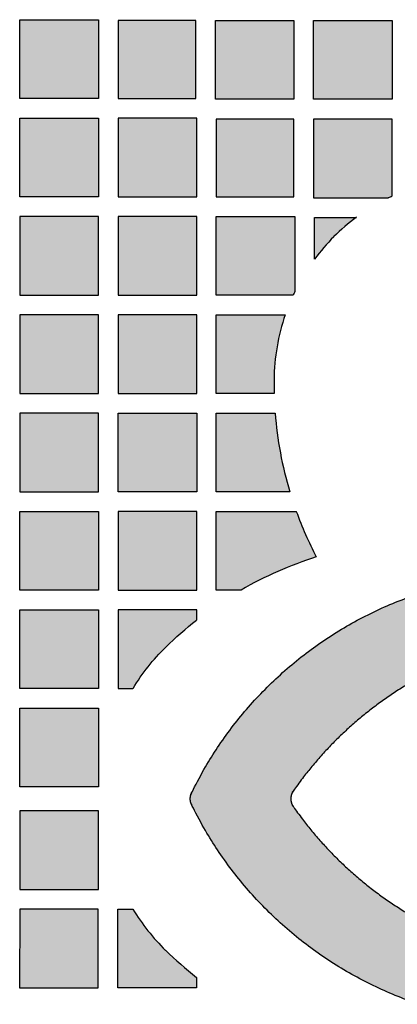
# Model space of a CAD drawing. Header units: millimetres. Extents: x -3873 to -97, y 912 to 4165.
# Tile 439 of 656: x -1788 to -1730, y 2877 to 3027. Entities that reach past the tile are written whole.
import ezdxf

# ---------------------------------------------------------------- set-up
doc = ezdxf.new("R2010")
doc.units = ezdxf.units.MM
doc.layers.add('pattern', color=7, linetype='Continuous', true_color=0x000000)

msp = doc.modelspace()

# ---------------------------------------------------------------- hatches: boundary and pattern name
at = {"layer": 'pattern'}
for points in [[(-1788, 3015.24), (-1788, 3027.24), (-1776, 3027.24), (-1776, 3015.24)], [(-1761.15, 3027.1), (-1773, 3027.1), (-1773, 3015.24), (-1761.15, 3015.24)], [(-1746.15, 3027.1), (-1746.15, 3015.1), (-1758.15, 3015.1), (-1758.15, 3027.1)], [(-1731.15, 3027.1), (-1731.15, 3015.1), (-1743.15, 3015.1), (-1743.15, 3027.1)], [(-1776, 3000.24), (-1788, 3000.24), (-1788, 3012.24), (-1776, 3012.24)], [(-1773, 3000.24), (-1761, 3000.24), (-1761, 3012.24), (-1773, 3012.24)], [(-1746.15, 3000.24), (-1746.15, 3012.09), (-1758, 3012.09), (-1758, 3000.24)], [(-1731.15, 3000.35), (-1731.15, 3012.09), (-1743.15, 3012.09), (-1743.15, 3000.09), (-1731.69, 3000.09)], [(-1776, 2985.24), (-1776, 2997.24), (-1788, 2997.24), (-1788, 2985.24)], [(-1773, 2985.24), (-1761, 2985.24), (-1761, 2997.24), (-1773, 2997.24)], [(-1746.26, 2985.24), (-1758, 2985.24), (-1758, 2997.24), (-1746, 2997.24), (-1746, 2985.78)], [(-1736.62, 2997.09), (-1737.07, 2996.75), (-1737.52, 2996.4), (-1737.96, 2996.05), (-1738.39, 2995.68), (-1738.82, 2995.31), (-1739.23, 2994.93), (-1739.65, 2994.54), (-1740.05, 2994.14), (-1740.45, 2993.74), (-1740.83, 2993.33), (-1741.22, 2992.91), (-1741.59, 2992.48), (-1741.95, 2992.05), (-1742.31, 2991.61), (-1742.66, 2991.17), (-1743, 2990.71), (-1743, 2997.09)], [(-1788, 2970.24), (-1776, 2970.24), (-1776, 2982.24), (-1788, 2982.24)], [(-1773, 2970.24), (-1761, 2970.24), (-1761, 2982.24), (-1773, 2982.24)], [(-1749.19, 2972.32), (-1749.19, 2971.28), (-1749.18, 2970.24), (-1758, 2970.24), (-1758, 2982.24), (-1747.47, 2982.24), (-1747.67, 2981.64), (-1747.86, 2981.04), (-1748.03, 2980.43), (-1748.2, 2979.82), (-1748.35, 2979.21), (-1748.49, 2978.59), (-1748.62, 2977.97), (-1748.73, 2977.35), (-1748.83, 2976.72), (-1748.92, 2976.1), (-1749, 2975.47), (-1749.06, 2974.84), (-1749.11, 2974.21), (-1749.15, 2973.58), (-1749.18, 2972.95)], [(-1788, 2955.24), (-1776, 2955.24), (-1776, 2967.24), (-1788, 2967.24)], [(-1761, 2955.24), (-1773, 2955.24), (-1773, 2967.24), (-1761, 2967.24)], [(-1746.78, 2955.24), (-1758, 2955.24), (-1758, 2967.24), (-1749.02, 2967.24), (-1748.88, 2965.72), (-1748.7, 2964.2), (-1748.48, 2962.69), (-1748.22, 2961.18), (-1747.92, 2959.68), (-1747.58, 2958.19), (-1747.2, 2956.71)], [(-1776, 2940.24), (-1788, 2940.24), (-1788, 2952.24), (-1776, 2952.24)], [(-1761, 2940.24), (-1761, 2952.24), (-1773, 2952.24), (-1773, 2940.24)], [(-1742.73, 2945.29), (-1744.22, 2944.8), (-1745.7, 2944.26), (-1747.16, 2943.69), (-1748.61, 2943.08), (-1750.04, 2942.42), (-1751.45, 2941.73), (-1752.84, 2941.01), (-1754.21, 2940.24), (-1758, 2940.24), (-1758, 2952.24), (-1745.78, 2952.24), (-1745.11, 2950.47), (-1744.37, 2948.71), (-1743.58, 2946.99)], [(-1746.62, 2908.39), (-1746.62, 2908.36), (-1746.62, 2908.32), (-1746.62, 2908.28), (-1746.62, 2908.24), (-1746.61, 2908.2), (-1746.61, 2908.16), (-1746.61, 2908.12), (-1746.6, 2908.08), (-1746.59, 2908.04), (-1746.59, 2908), (-1746.58, 2907.96), (-1746.57, 2907.92), (-1746.56, 2907.88), (-1746.55, 2907.85), (-1746.54, 2907.81), (-1746.53, 2907.77), (-1746.52, 2907.73), (-1746.51, 2907.69), (-1746.49, 2907.66), (-1746.48, 2907.62), (-1746.47, 2907.58), (-1746.45, 2907.55), (-1746.43, 2907.51), (-1746.42, 2907.47), (-1746.4, 2907.44), (-1746.38, 2907.4), (-1746.36, 2907.37), (-1746.34, 2907.34), (-1746.32, 2907.3), (-1746.3, 2907.27), (-1746.28, 2907.24), (-1746.26, 2907.21), (-1745.63, 2906.32), (-1744.98, 2905.45), (-1744.32, 2904.59), (-1743.64, 2903.74), (-1742.94, 2902.9), (-1742.22, 2902.08), (-1741.48, 2901.26), (-1740.73, 2900.46), (-1739.96, 2899.67), (-1739.18, 2898.9), (-1738.38, 2898.14), (-1737.57, 2897.39), (-1736.74, 2896.66), (-1735.89, 2895.95), (-1735.03, 2895.25), (-1734.16, 2894.57), (-1733.28, 2893.9), (-1732.38, 2893.25), (-1731.47, 2892.62), (-1730.55, 2892.01), (-1729.62, 2891.42), (-1728.68, 2890.84), (-1727.73, 2890.29), (-1726.77, 2889.75), (-1725.8, 2889.23), (-1724.82, 2888.74), (-1723.83, 2888.26), (-1722.84, 2887.8), (-1721.84, 2887.36), (-1720.84, 2886.94), (-1719.83, 2886.54), (-1718.81, 2886.17), (-1718.05, 2885.9), (-1717.28, 2885.65), (-1716.49, 2885.43), (-1715.7, 2885.22), (-1714.9, 2885.03), (-1714.09, 2884.86), (-1713.27, 2884.71), (-1712.45, 2884.59), (-1711.62, 2884.48), (-1710.79, 2884.4), (-1709.95, 2884.34), (-1709.11, 2884.3), (-1708.27, 2884.28), (-1707.43, 2884.29), (-1706.59, 2884.32), (-1705.75, 2884.37), (-1704.91, 2884.44), (-1704.07, 2884.54), (-1703.24, 2884.66), (-1702.41, 2884.8), (-1701.58, 2884.96), (-1700.77, 2885.14), (-1699.95, 2885.35), (-1699.15, 2885.57), (-1698.36, 2885.82), (-1697.57, 2886.09), (-1696.8, 2886.37), (-1696.03, 2886.68), (-1695.28, 2887), (-1694.53, 2887.34), (-1693.81, 2887.7), (-1693.09, 2888.07), (-1693.07, 2888.08), (-1693.06, 2888.09), (-1693.04, 2888.1), (-1693.02, 2888.11), (-1693, 2888.12), (-1692.99, 2888.12), (-1692.97, 2888.13), (-1692.95, 2888.14), (-1692.93, 2888.14), (-1692.91, 2888.15), (-1692.89, 2888.15), (-1692.87, 2888.16), (-1692.86, 2888.17), (-1692.84, 2888.17), (-1692.82, 2888.17), (-1692.8, 2888.18), (-1692.78, 2888.18), (-1692.76, 2888.18), (-1692.74, 2888.19), (-1692.72, 2888.19), (-1692.7, 2888.19), (-1692.68, 2888.19), (-1692.66, 2888.19), (-1692.63, 2888.19), (-1692.61, 2888.19), (-1692.59, 2888.19), (-1692.57, 2888.19), (-1692.55, 2888.19), (-1692.53, 2888.19), (-1692.51, 2888.19), (-1692.49, 2888.19), (-1692.47, 2888.18), (-1692.45, 2888.18), (-1692.43, 2888.18), (-1692.41, 2888.17), (-1692.39, 2888.17), (-1692.37, 2888.16), (-1692.35, 2888.16), (-1692.33, 2888.15), (-1692.31, 2888.15), (-1692.29, 2888.14), (-1692.27, 2888.13), (-1692.25, 2888.13), (-1692.23, 2888.12), (-1692.21, 2888.11), (-1692.19, 2888.1), (-1692.18, 2888.09), (-1692.16, 2888.08), (-1692.14, 2888.08), (-1692.12, 2888.07), (-1692.1, 2888.06), (-1692.09, 2888.05), (-1692.07, 2888.03), (-1692.05, 2888.02), (-1692.04, 2888.01), (-1692.02, 2888), (-1692.01, 2887.99), (-1691.99, 2887.98), (-1691.98, 2887.97), (-1691.96, 2887.95), (-1691.95, 2887.94), (-1691.93, 2887.93), (-1691.92, 2887.91), (-1691.91, 2887.9), (-1688.36, 2884.35), (-1688.34, 2884.33), (-1688.33, 2884.31), (-1688.31, 2884.29), (-1688.29, 2884.27), (-1688.28, 2884.25), (-1688.26, 2884.23), (-1688.25, 2884.21), (-1688.23, 2884.19), (-1688.22, 2884.17), (-1688.21, 2884.15), (-1688.19, 2884.12), (-1688.18, 2884.1), (-1688.17, 2884.08), (-1688.16, 2884.05), (-1688.15, 2884.03), (-1688.14, 2884.01), (-1688.13, 2883.98), (-1688.12, 2883.96), (-1688.11, 2883.93), (-1688.1, 2883.91), (-1688.1, 2883.88), (-1688.09, 2883.86), (-1688.09, 2883.83), (-1688.08, 2883.81), (-1688.08, 2883.78), (-1688.08, 2883.75), (-1688.07, 2883.73), (-1688.07, 2883.7), (-1688.07, 2883.68), (-1688.07, 2883.65), (-1688.07, 2883.63), (-1688.07, 2883.6), (-1688.07, 2883.58), (-1688.07, 2883.55), (-1688.08, 2883.53), (-1688.08, 2883.5), (-1688.08, 2883.48), (-1688.09, 2883.45), (-1688.09, 2883.43), (-1688.1, 2883.4), (-1688.11, 2883.38), (-1688.11, 2883.35), (-1688.12, 2883.33), (-1688.13, 2883.3), (-1688.14, 2883.28), (-1688.15, 2883.25), (-1688.16, 2883.23), (-1688.17, 2883.21), (-1688.18, 2883.18), (-1688.19, 2883.16), (-1688.21, 2883.14), (-1688.22, 2883.11), (-1688.23, 2883.09), (-1688.25, 2883.07), (-1688.26, 2883.05), (-1688.28, 2883.03), (-1688.3, 2883.01), (-1688.31, 2882.99), (-1688.33, 2882.97), (-1688.35, 2882.95), (-1688.37, 2882.93), (-1688.38, 2882.92), (-1688.4, 2882.9), (-1688.42, 2882.88), (-1689.15, 2882.28), (-1689.9, 2881.69), (-1690.66, 2881.12), (-1691.45, 2880.57), (-1692.25, 2880.04), (-1693.07, 2879.52), (-1693.91, 2879.03), (-1694.76, 2878.56), (-1695.63, 2878.11), (-1696.51, 2877.68), (-1697.41, 2877.28), (-1698.31, 2876.9), (-1699.23, 2876.54), (-1700.16, 2876.21), (-1701.1, 2875.9), (-1702.05, 2875.62), (-1703, 2875.37), (-1703.96, 2875.14), (-1704.93, 2874.94), (-1705.9, 2874.77), (-1706.87, 2874.62), (-1707.85, 2874.5), (-1708.82, 2874.4), (-1709.8, 2874.33), (-1710.77, 2874.29), (-1711.74, 2874.28), (-1712.71, 2874.29), (-1713.67, 2874.32), (-1714.63, 2874.39), (-1715.58, 2874.47), (-1716.52, 2874.58), (-1717.46, 2874.72), (-1719.16, 2875.01), (-1720.87, 2875.36), (-1722.57, 2875.76), (-1724.27, 2876.21), (-1725.97, 2876.71), (-1727.66, 2877.27), (-1729.34, 2877.88), (-1731.01, 2878.54), (-1732.66, 2879.26), (-1734.3, 2880.03), (-1735.92, 2880.85), (-1737.51, 2881.72), (-1739.08, 2882.64), (-1740.63, 2883.6), (-1742.14, 2884.62), (-1743.62, 2885.68), (-1745.08, 2886.79), (-1746.49, 2887.94), (-1747.87, 2889.13), (-1749.21, 2890.37), (-1750.51, 2891.64), (-1751.77, 2892.94), (-1752.98, 2894.28), (-1754.15, 2895.65), (-1755.27, 2897.05), (-1756.34, 2898.48), (-1757.37, 2899.93), (-1758.35, 2901.41), (-1759.28, 2902.9), (-1760.16, 2904.42), (-1760.99, 2905.95), (-1761.77, 2907.49), (-1761.8, 2907.54), (-1761.82, 2907.59), (-1761.84, 2907.65), (-1761.86, 2907.7), (-1761.88, 2907.76), (-1761.9, 2907.82), (-1761.92, 2907.87), (-1761.93, 2907.93), (-1761.94, 2907.99), (-1761.95, 2908.05), (-1761.96, 2908.11), (-1761.97, 2908.17), (-1761.97, 2908.23), (-1761.97, 2908.28), (-1761.98, 2908.34), (-1761.98, 2908.46), (-1761.97, 2908.52), (-1761.97, 2908.58), (-1761.97, 2908.64), (-1761.96, 2908.7), (-1761.95, 2908.75), (-1761.94, 2908.81), (-1761.93, 2908.87), (-1761.91, 2908.93), (-1761.9, 2908.99), (-1761.88, 2909.04), (-1761.86, 2909.1), (-1761.84, 2909.15), (-1761.82, 2909.21), (-1761.8, 2909.26), (-1761.77, 2909.32), (-1760.99, 2910.86), (-1760.16, 2912.38), (-1759.28, 2913.9), (-1758.35, 2915.39), (-1757.37, 2916.87), (-1756.34, 2918.32), (-1755.26, 2919.74), (-1754.14, 2921.14), (-1752.97, 2922.51), (-1751.75, 2923.85), (-1750.49, 2925.16), (-1749.19, 2926.43), (-1747.85, 2927.66), (-1746.47, 2928.85), (-1745.06, 2930), (-1743.6, 2931.1), (-1742.12, 2932.17), (-1740.6, 2933.18), (-1739.06, 2934.15), (-1737.49, 2935.07), (-1735.89, 2935.93), (-1734.27, 2936.75), (-1732.64, 2937.52), (-1730.98, 2938.23), (-1729.32, 2938.89), (-1727.63, 2939.5), (-1725.94, 2940.06), (-1724.25, 2940.56), (-1722.54, 2941.01), (-1720.84, 2941.41), (-1719.13, 2941.75), (-1717.43, 2942.04), (-1716.49, 2942.18), (-1715.55, 2942.29), (-1714.6, 2942.38), (-1713.64, 2942.44), (-1712.68, 2942.47), (-1711.71, 2942.48), (-1710.74, 2942.47), (-1709.77, 2942.42), (-1708.79, 2942.36), (-1707.82, 2942.26), (-1706.84, 2942.14), (-1705.87, 2941.99), (-1704.9, 2941.81), (-1703.93, 2941.61), (-1702.97, 2941.38), (-1702.02, 2941.13), (-1701.07, 2940.85), (-1700.13, 2940.54), (-1699.2, 2940.21), (-1698.29, 2939.85), (-1697.38, 2939.47), (-1696.48, 2939.06), (-1695.6, 2938.64), (-1694.74, 2938.19), (-1693.88, 2937.71), (-1693.05, 2937.22), (-1692.23, 2936.71), (-1691.42, 2936.17), (-1690.64, 2935.62), (-1689.87, 2935.05), (-1689.13, 2934.46), (-1688.4, 2933.86), (-1688.38, 2933.84), (-1688.36, 2933.82), (-1688.34, 2933.81), (-1688.33, 2933.79), (-1688.31, 2933.77), (-1688.29, 2933.75), (-1688.27, 2933.73), (-1688.26, 2933.71), (-1688.24, 2933.69), (-1688.23, 2933.67), (-1688.21, 2933.65), (-1688.2, 2933.63), (-1688.18, 2933.6), (-1688.17, 2933.58), (-1688.16, 2933.56), (-1688.15, 2933.53), (-1688.14, 2933.51), (-1688.13, 2933.49), (-1688.12, 2933.46), (-1688.11, 2933.44), (-1688.1, 2933.41), (-1688.09, 2933.39), (-1688.08, 2933.36), (-1688.08, 2933.34), (-1688.07, 2933.31), (-1688.07, 2933.29), (-1688.06, 2933.26), (-1688.06, 2933.24), (-1688.05, 2933.21), (-1688.05, 2933.19), (-1688.05, 2933.16), (-1688.05, 2933.14), (-1688.05, 2933.11), (-1688.05, 2933.09), (-1688.05, 2933.06), (-1688.05, 2933.04), (-1688.05, 2933.01), (-1688.05, 2932.98), (-1688.06, 2932.96), (-1688.06, 2932.93), (-1688.07, 2932.91), (-1688.07, 2932.88), (-1688.08, 2932.86), (-1688.08, 2932.83), (-1688.09, 2932.81), (-1688.1, 2932.78), (-1688.11, 2932.76), (-1688.12, 2932.73), (-1688.13, 2932.71), (-1688.14, 2932.68), (-1688.15, 2932.66), (-1688.16, 2932.64), (-1688.17, 2932.61), (-1688.18, 2932.59), (-1688.2, 2932.57), (-1688.21, 2932.55), (-1688.23, 2932.53), (-1688.24, 2932.51), (-1688.26, 2932.48), (-1688.27, 2932.46), (-1688.29, 2932.45), (-1688.31, 2932.43), (-1688.32, 2932.41), (-1688.34, 2932.39), (-1691.89, 2928.84), (-1691.9, 2928.83), (-1691.92, 2928.81), (-1691.93, 2928.8), (-1691.94, 2928.79), (-1691.96, 2928.78), (-1691.97, 2928.77), (-1691.99, 2928.75), (-1692, 2928.74), (-1692.02, 2928.73), (-1692.04, 2928.72), (-1692.05, 2928.71), (-1692.07, 2928.7), (-1692.09, 2928.69), (-1692.1, 2928.68), (-1692.12, 2928.67), (-1692.14, 2928.66), (-1692.16, 2928.65), (-1692.18, 2928.64), (-1692.19, 2928.63), (-1692.21, 2928.62), (-1692.23, 2928.62), (-1692.25, 2928.61), (-1692.27, 2928.6), (-1692.29, 2928.6), (-1692.31, 2928.59), (-1692.33, 2928.58), (-1692.35, 2928.58), (-1692.37, 2928.57), (-1692.39, 2928.57), (-1692.41, 2928.57), (-1692.43, 2928.56), (-1692.45, 2928.56), (-1692.47, 2928.56), (-1692.49, 2928.55), (-1692.51, 2928.55), (-1692.53, 2928.55), (-1692.55, 2928.55), (-1692.58, 2928.55), (-1692.6, 2928.55), (-1692.62, 2928.55), (-1692.64, 2928.55), (-1692.66, 2928.55), (-1692.68, 2928.55), (-1692.7, 2928.55), (-1692.72, 2928.56), (-1692.74, 2928.56), (-1692.76, 2928.56), (-1692.78, 2928.56), (-1692.8, 2928.57), (-1692.82, 2928.57), (-1692.84, 2928.58), (-1692.86, 2928.58), (-1692.88, 2928.59), (-1692.9, 2928.59), (-1692.91, 2928.6), (-1692.93, 2928.61), (-1692.95, 2928.61), (-1692.97, 2928.62), (-1692.99, 2928.63), (-1693, 2928.64), (-1693.02, 2928.64), (-1693.04, 2928.65), (-1693.06, 2928.66), (-1693.07, 2928.67), (-1693.79, 2929.04), (-1694.52, 2929.4), (-1695.26, 2929.75), (-1696.01, 2930.07), (-1696.78, 2930.37), (-1697.55, 2930.66), (-1698.34, 2930.93), (-1699.13, 2931.18), (-1699.93, 2931.4), (-1700.75, 2931.61), (-1701.56, 2931.79), (-1702.39, 2931.95), (-1703.22, 2932.1), (-1704.05, 2932.21), (-1704.89, 2932.31), (-1705.73, 2932.39), (-1706.57, 2932.44), (-1707.41, 2932.47), (-1708.25, 2932.47), (-1709.09, 2932.46), (-1709.93, 2932.42), (-1710.77, 2932.36), (-1711.6, 2932.28), (-1712.43, 2932.17), (-1713.25, 2932.05), (-1714.07, 2931.9), (-1714.88, 2931.73), (-1715.68, 2931.55), (-1716.47, 2931.34), (-1717.26, 2931.11), (-1718.03, 2930.86), (-1718.8, 2930.6), (-1719.81, 2930.22), (-1720.82, 2929.82), (-1721.82, 2929.41), (-1722.82, 2928.97), (-1723.82, 2928.51), (-1724.8, 2928.03), (-1725.78, 2927.54), (-1726.75, 2927.02), (-1727.71, 2926.48), (-1728.66, 2925.93), (-1729.61, 2925.36), (-1730.54, 2924.76), (-1731.46, 2924.15), (-1732.37, 2923.52), (-1733.27, 2922.88), (-1734.15, 2922.21), (-1735.02, 2921.53), (-1735.88, 2920.84), (-1736.73, 2920.12), (-1737.56, 2919.39), (-1738.37, 2918.65), (-1739.17, 2917.89), (-1739.96, 2917.11), (-1740.73, 2916.33), (-1741.48, 2915.52), (-1742.21, 2914.71), (-1742.93, 2913.88), (-1743.63, 2913.05), (-1744.32, 2912.2), (-1744.98, 2911.34), (-1745.63, 2910.46), (-1746.26, 2909.58), (-1746.28, 2909.55), (-1746.3, 2909.52), (-1746.32, 2909.49), (-1746.34, 2909.45), (-1746.36, 2909.42), (-1746.38, 2909.39), (-1746.4, 2909.35), (-1746.42, 2909.32), (-1746.43, 2909.28), (-1746.45, 2909.24), (-1746.46, 2909.21), (-1746.48, 2909.17), (-1746.49, 2909.13), (-1746.51, 2909.1), (-1746.52, 2909.06), (-1746.53, 2909.02), (-1746.54, 2908.98), (-1746.55, 2908.94), (-1746.56, 2908.91), (-1746.57, 2908.87), (-1746.58, 2908.83), (-1746.59, 2908.79), (-1746.59, 2908.75), (-1746.6, 2908.71), (-1746.61, 2908.67), (-1746.61, 2908.63), (-1746.61, 2908.59), (-1746.62, 2908.55), (-1746.62, 2908.51), (-1746.62, 2908.47), (-1746.62, 2908.43)], [(-1776, 2937.24), (-1776, 2925.24), (-1788, 2925.24), (-1788, 2937.24)], [(-1770.73, 2925.24), (-1770.19, 2926.09), (-1769.63, 2926.93), (-1769.04, 2927.74), (-1768.43, 2928.54), (-1767.79, 2929.32), (-1767.12, 2930.08), (-1766.43, 2930.82), (-1765.73, 2931.53), (-1764.59, 2932.61), (-1763.42, 2933.66), (-1762.22, 2934.68), (-1761, 2935.66), (-1761, 2937.24), (-1773, 2937.24), (-1773, 2925.24)], [(-1776, 2910.24), (-1788, 2910.24), (-1788, 2922.24), (-1776, 2922.24)], [(-1776, 2906.57), (-1788, 2906.58), (-1788.01, 2894.58), (-1776.01, 2894.57)], [(-1776.03, 2879.57), (-1776.02, 2891.57), (-1788.02, 2891.58), (-1788.03, 2879.58)], [(-1770.74, 2891.57), (-1770.21, 2890.72), (-1769.65, 2889.88), (-1769.06, 2889.06), (-1768.44, 2888.27), (-1767.8, 2887.49), (-1767.14, 2886.73), (-1766.45, 2885.99), (-1765.75, 2885.28), (-1764.61, 2884.2), (-1763.44, 2883.15), (-1762.25, 2882.13), (-1761.03, 2881.14), (-1761.03, 2879.56), (-1773.03, 2879.57), (-1773.02, 2891.57)]]:
    msp.add_hatch(color=256, dxfattribs=at).paths.add_polyline_path(points, flags=0)

# ---------------------------------------------------------------- linework, layer by layer
for points in [[(-1788, 3015.24), (-1788, 3027.24), (-1776, 3027.24), (-1776, 3015.24)], [(-1761.15, 3027.1), (-1773, 3027.1), (-1773, 3015.24), (-1761.15, 3015.24)], [(-1746.15, 3027.1), (-1746.15, 3015.1), (-1758.15, 3015.1), (-1758.15, 3027.1)], [(-1731.15, 3027.1), (-1731.15, 3015.1), (-1743.15, 3015.1), (-1743.15, 3027.1)], [(-1776, 3000.24), (-1788, 3000.24), (-1788, 3012.24), (-1776, 3012.24)], [(-1773, 3000.24), (-1761, 3000.24), (-1761, 3012.24), (-1773, 3012.24)], [(-1746.15, 3000.24), (-1746.15, 3012.09), (-1758, 3012.09), (-1758, 3000.24)], [(-1776, 2985.24), (-1776, 2997.24), (-1788, 2997.24), (-1788, 2985.24)], [(-1773, 2985.24), (-1761, 2985.24), (-1761, 2997.24), (-1773, 2997.24)], [(-1788, 2970.24), (-1776, 2970.24), (-1776, 2982.24), (-1788, 2982.24)], [(-1773, 2970.24), (-1761, 2970.24), (-1761, 2982.24), (-1773, 2982.24)], [(-1788, 2955.24), (-1776, 2955.24), (-1776, 2967.24), (-1788, 2967.24)], [(-1761, 2955.24), (-1773, 2955.24), (-1773, 2967.24), (-1761, 2967.24)], [(-1776, 2940.24), (-1788, 2940.24), (-1788, 2952.24), (-1776, 2952.24)], [(-1761, 2940.24), (-1761, 2952.24), (-1773, 2952.24), (-1773, 2940.24)], [(-1776, 2937.24), (-1776, 2925.24), (-1788, 2925.24), (-1788, 2937.24)], [(-1776, 2910.24), (-1788, 2910.24), (-1788, 2922.24), (-1776, 2922.24)], [(-1776, 2906.57), (-1788, 2906.58), (-1788.01, 2894.58), (-1776.01, 2894.57)], [(-1776.03, 2879.57), (-1776.02, 2891.57), (-1788.02, 2891.58), (-1788.03, 2879.58)]]:
    msp.add_lwpolyline(points, close=True, dxfattribs=at)
for points in [[(-1731.15, 3000.35), (-1731.15, 3012.09), (-1743.15, 3012.09), (-1743.15, 3000.09), (-1731.69, 3000.09)], [(-1746.26, 2985.24), (-1758, 2985.24), (-1758, 2997.24), (-1746, 2997.24), (-1746, 2985.78)], [(-1743, 2990.71), (-1743, 2997.09), (-1736.62, 2997.09)], [(-1749.18, 2970.24), (-1758, 2970.24), (-1758, 2982.24), (-1747.47, 2982.24)], [(-1746.78, 2955.24), (-1758, 2955.24), (-1758, 2967.24), (-1749.02, 2967.24)], [(-1754.21, 2940.24), (-1758, 2940.24), (-1758, 2952.24), (-1745.78, 2952.24)], [(-1761, 2935.66), (-1761, 2937.24), (-1773, 2937.24), (-1773, 2925.24), (-1770.73, 2925.24)], [(-1761.03, 2881.14), (-1761.03, 2879.56), (-1773.03, 2879.57), (-1773.02, 2891.57), (-1770.74, 2891.57)]]:
    msp.add_lwpolyline(points, dxfattribs=at)
at = {"layer": 'pattern', "extrusion": (0, 0, -1)}
for centre, radius, start, end in [((1717.88, 2971.83), 31.46, 63.9687, 65.0522), ((1725.31, 2890.07), 57.9, 45.7279, 51.9407), ((1743.41, 2908.64), 31.96, 31.2855, 45.7279)]:
    msp.add_arc(centre, radius, start, end, dxfattribs=at)
at = {"layer": 'pattern'}
for centre, radius, start, end in [((-1717.88, 2971.83), 31.46, 126.5632, 134.8111), ((-1717.73, 2971.97), 31.46, 135.1889, 143.4368), ((-1717.73, 2971.97), 31.46, 153.9687, 155.0522), ((-1717.73, 2971.97), 31.46, 160.9478, 179.3739), ((-1692.04, 2971.69), 57.15, 179.3739, 181.4525), ((-1692.04, 2971.69), 57.16, 184.4644, 196.7261), ((-1692.04, 2971.69), 57.16, 199.8944, 207.5133), ((-1725.31, 2890.07), 57.9, 107.513, 119.9452), ((-1743.41, 2908.14), 31.96, 211.2356, 225.678), ((-1725.29, 2926.7), 57.9, 225.678, 231.8908)]:
    msp.add_arc(centre, radius, start, end, dxfattribs=at)
for points, weights, knots in [([(-1761.98, 2908.4), (-1761.98, 2908.88), (-1761.77, 2909.32), (-1748.12, 2937.22), (-1717.43, 2942.04), (-1701.03, 2944.62), (-1688.4, 2933.86), (-1688.07, 2933.57), (-1688.05, 2933.14), (-1688.03, 2932.7), (-1688.34, 2932.39), (-1690.11, 2930.62), (-1691.89, 2928.84), (-1692.42, 2928.31), (-1693.07, 2928.67), (-1705.5, 2935.4), (-1718.8, 2930.6), (-1735.85, 2924.44), (-1746.26, 2909.58), (-1746.63, 2909.05), (-1746.62, 2908.39)], [1, 0.972223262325, 1, 0.887050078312, 1, 0.908624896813, 1, 0.916069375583, 1, 0.916069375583, 1, 1, 1, 0.801557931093, 1, 0.912480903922, 1, 0.953366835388, 1, 0.951523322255, 1], [516.960469, 516.960469, 516.960469, 517.905457, 517.905457, 575.191861, 575.191861, 606.309259, 606.309259, 607.134518, 607.134518, 607.959778, 607.959778, 612.978248, 612.978248, 614.260048, 614.260048, 640.835447, 640.835447, 675.964686, 675.964686, 677.215267, 677.215267, 677.215267]), ([(-1746.62, 2908.39), (-1746.63, 2907.74), (-1746.26, 2907.21), (-1735.87, 2892.34), (-1718.81, 2886.17), (-1705.52, 2881.35), (-1693.09, 2888.07), (-1692.43, 2888.43), (-1691.91, 2887.9), (-1690.13, 2886.13), (-1688.36, 2884.35), (-1688.05, 2884.04), (-1688.07, 2883.6), (-1688.09, 2883.17), (-1688.42, 2882.88), (-1701.06, 2872.13), (-1717.46, 2874.72), (-1748.14, 2879.57), (-1761.77, 2907.49), (-1761.98, 2907.92), (-1761.98, 2908.4)], [1, 0.951523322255, 1, 0.953366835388, 1, 0.912480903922, 1, 0.801557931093, 1, 1, 1, 0.916069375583, 1, 0.916069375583, 1, 0.908624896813, 1, 0.887050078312, 1, 0.972223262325, 1], [356.705672, 356.705672, 356.705672, 357.956252, 357.956252, 393.085491, 393.085491, 419.66089, 419.66089, 420.94269, 420.94269, 425.96116, 425.96116, 426.78642, 426.78642, 427.61168, 427.61168, 458.729077, 458.729077, 516.015482, 516.015482, 516.960469, 516.960469, 516.960469])]:
    msp.add_rational_spline(points, weights, degree=2, knots=knots, dxfattribs=at)

doc.saveas('drawing.dxf')
